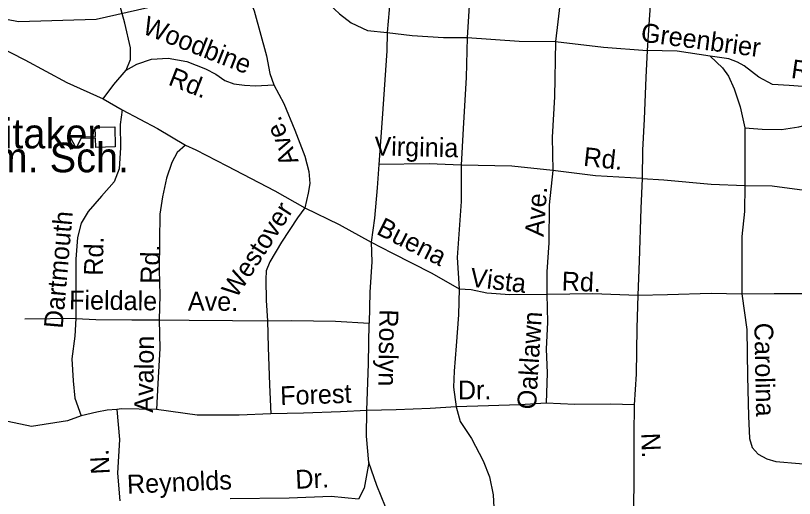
# Model space of a CAD drawing. Extents: x 1547597 to 1699558, y 810033 to 920809.
# Drawn here: x 1619826 to 1623759, y 858442 to 860880 of the extents above; entities that cross this region are included whole.
import ezdxf

# ---------------------------------------------------------------- set-up
doc = ezdxf.new("R2010")
doc.units = 0
for name, color, linetype in [('Exist Cultural Educational Facility High CELL', 7, 'Continuous'), ('Exist Cultural Educational Facility High Label', 7, 'Continuous'), ('Exist Hydrographic Creek Single Shore', 7, 'Continuous'), ('Exist Road Non-System Type 51', 7, 'Continuous'), ('Exist Road Non-System Type 51 Label', 7, 'Continuous')]:
    doc.layers.add(name, color=color, linetype=linetype)

msp = doc.modelspace()

# ---------------------------------------------------------------- linework, layer by layer
at = {"layer": 'Exist Cultural Educational Facility High CELL'}
msp.add_lwpolyline([(1620328.5, 860216.7), (1620230.6, 860214.4), (1620229.5, 860260.4), (1620154.4, 860258.7), (1620131.3, 860211.1), (1620100.8, 860267), (1620229.3, 860270), (1620228.2, 860316), (1620326.1, 860318.3)], close=True, dxfattribs=at)
at = {"layer": 'Exist Hydrographic Creek Single Shore'}
msp.add_lwpolyline([(1618887.7, 860689), (1619415.7, 860888.3), (1619648.8, 860886.9), (1619840.7, 860850.2), (1620232.8, 860861.9), (1620650.8, 860955.3), (1621242.8, 860949.7), (1621443.8, 861011.3), (1621679.4, 861104.8), (1622045.6, 861286.4), (1622264.9, 861672.7), (1622362.8, 861810), (1622480.8, 861932.3), (1622532.7, 862065.9), (1622577.8, 862330.8)], dxfattribs=at)
at = {"layer": 'Exist Road Non-System Type 51'}
for p, q in [((1620268.5, 860458.7), (1620363.6, 860403.4)), ((1620129.7, 859349.5), (1619872.1, 859347.3)), ((1620538.1, 858890.3), (1620360.9, 858894.2))]:
    msp.add_line(p, q, dxfattribs=at)
for points in [[(1621784.7, 862039.2), (1621785.6, 861897.3), (1621765.8, 861639.8), (1621746.2, 861404.3), (1621725.8, 861108.7), (1621712.8, 860909.1), (1621701.8, 860795)], [(1622182.1, 862024.4), (1622177.1, 861865.9), (1622157.3, 861572.6), (1622137.5, 861264.6), (1622119.4, 860984.7), (1622106.2, 860768.3)], [(1622639.3, 861999.7), (1622624.5, 861785.7), (1622609.6, 861503.2), (1622599.7, 861254.7), (1622580, 860978.1), (1622551.9, 860748.4)], [(1623054, 861269.3), (1623045.8, 861143.4), (1623027.5, 860883.8), (1623014.7, 860704.2)], [(1620384.5, 860604.8), (1620406.4, 860658.8), (1620405.4, 860716.7), (1620377.3, 860841.1), (1620345, 860959.4), (1620330.5, 861063.6), (1620329.5, 861121.6), (1620335.4, 861183.4)], [(1620972.6, 861048), (1621030.3, 860903.1), (1621092.7, 860676.3), (1621109.5, 860588.1), (1621130.6, 860529.9)], [(1621282.3, 861055.3), (1621361.1, 860984), (1621461.6, 860888.6), (1621519.9, 860843.9), (1621603.4, 860804.6), (1621701.8, 860795)], [(1621701.8, 860795), (1621701.5, 860701.4), (1621676.4, 860359.9), (1621659.9, 860128.1)], [(1621701.8, 860795), (1621828.6, 860779.5), (1621986.3, 860769), (1622106.2, 860768.3)], [(1622106.2, 860768.3), (1622102, 860567.2), (1622086.2, 860309.5), (1622076.5, 860123.7)], [(1622106.2, 860768.3), (1622369.7, 860751.3), (1622551.9, 860748.4)], [(1619729, 860728.6), (1619872.9, 860656.6), (1620085, 860541.7), (1620268.5, 860458.7)], [(1622551.9, 860748.4), (1622547, 860469.2), (1622535.4, 860265.7), (1622538.7, 860097.2)], [(1622551.9, 860748.4), (1622794.7, 860721), (1623014.7, 860704.2)], [(1623014.7, 860704.2), (1623008.3, 860566.4), (1623000.8, 860356.6), (1622992.5, 860200.7), (1622990, 860056.9)], [(1623333.9, 860674.9), (1623166.5, 860699.7), (1623014.7, 860704.2)], [(1623940.3, 860501.3), (1623846.8, 860518.8), (1623733.1, 860526.5), (1623649.1, 860532), (1623579.9, 860569), (1623504.8, 860626.2), (1623472.3, 860644.8), (1623427.5, 860661.4), (1623333.9, 860674.9)], [(1623333.9, 860674.9), (1623396.7, 860616), (1623427.1, 860573.5), (1623455, 860509.1), (1623485.6, 860418.6), (1623509.6, 860312.3)], [(1620384.5, 860604.8), (1620437.9, 860634.4), (1620512.6, 860659.1), (1620596.2, 860664), (1620689.9, 860648.5), (1620785.2, 860611.1), (1620836.7, 860584.3), (1620882.3, 860551.7), (1620927.9, 860535), (1620981.8, 860528.3), (1621037.6, 860525.4), (1621130.6, 860529.9)], [(1620268.5, 860458.7), (1620322.6, 860532.1), (1620384.5, 860604.8)], [(1621130.6, 860529.9), (1621180.1, 860435.2), (1621236, 860300.6), (1621285.9, 860169.9), (1621306.8, 860091.7), (1621311.9, 860031.5), (1621303.2, 859983.7), (1621287.1, 859909.7)], [(1620363.6, 860403.4), (1620353.5, 860329.7), (1620355.7, 860211.8), (1620348.1, 860105.9), (1620323, 860040.4), (1620260.1, 859967.4), (1620192.9, 859890.3), (1620156.1, 859831), (1620139, 859759.3), (1620129.4, 859649.5), (1620130.8, 859473.6), (1620129.7, 859349.5)], [(1620363.6, 860403.4), (1620543, 860308.9), (1620683.5, 860225)], [(1623509.6, 860312.3), (1623595.6, 860307), (1623693.4, 860305.4), (1623781.5, 860317.8), (1623859.7, 860338.6), (1623904.1, 860363.9), (1623938.8, 860409.3)], [(1623509.6, 860312.3), (1623509.3, 860166.4), (1623508.9, 860022.6)], [(1620683.5, 860225), (1620641, 860187.6), (1620614.3, 860137.9), (1620587.1, 860058.4), (1620567.6, 859964.8), (1620554.4, 859877), (1620552.3, 859743.2), (1620550.1, 859595.3), (1620554.1, 859467.4), (1620551.2, 859343.2)], [(1620683.5, 860225), (1620735.5, 860202.1), (1620891.8, 860121.9), (1621135.7, 859994.5), (1621287.1, 859909.7)], [(1621659.9, 860128.1), (1621651.1, 860010.6), (1621638.8, 859856.8), (1621621.9, 859734.9)], [(1622076.5, 860123.7), (1621914.7, 860131.9), (1621659.9, 860128.1)], [(1622076.5, 860123.7), (1622075.9, 859941.4), (1622055.8, 859657.9), (1622066, 859500.3)], [(1622538.7, 860097.2), (1622332.3, 860118.7), (1622076.5, 860123.7)], [(1622538.7, 860097.2), (1622520.7, 859924.4), (1622518.4, 859731.7), (1622508.3, 859585.8), (1622509.1, 859473.4)], [(1622990, 860056.9), (1622754.9, 860069.9), (1622538.7, 860097.2)], [(1622990, 860056.9), (1622983.5, 859905.1), (1622975.1, 859639.4), (1622967.8, 859467.5)], [(1622990, 860056.9), (1623099.7, 860051.1), (1623339.2, 860029.2), (1623508.9, 860022.6)], [(1623508.9, 860022.6), (1623506.7, 859890.5), (1623493.6, 859764.3), (1623493.6, 859574.3), (1623493.6, 859475.2)], [(1623508.9, 860022.6), (1623646.8, 860020.2), (1623860.1, 859990.8), (1623995.4, 859964.7)], [(1621287.1, 859909.7), (1621249.4, 859858.7), (1621169.5, 859735.8), (1621110, 859636.8), (1621091.5, 859591.1), (1621088.8, 859547.2), (1621091.3, 859441.3), (1621097.6, 859339.3)], [(1621287.1, 859909.7), (1621460.7, 859825.6), (1621621.9, 859734.9)], [(1621621.9, 859734.9), (1621625.5, 859637.1), (1621615.2, 859483.5), (1621610.8, 859327.5)], [(1621621.9, 859734.9), (1621726.1, 859681.5), (1621928.3, 859578.6), (1622066, 859500.3)], [(1622066, 859500.3), (1622062.9, 859368.7), (1622050.7, 859213.1), (1622040.7, 859085.2), (1622037.5, 859003.4), (1622050.9, 858904.9)], [(1622066, 859500.3), (1622126.2, 859497), (1622205.9, 859479.9), (1622322.6, 859471.8), (1622509.1, 859473.4)], [(1622509.1, 859473.4), (1622512, 859332), (1622505.8, 859196.2), (1622510, 859076.3), (1622504.7, 858922.1)], [(1622509.1, 859473.4), (1622741.5, 859476.5), (1622967.8, 859467.5)], [(1622967.8, 859467.5), (1622963.6, 859301.8), (1622959.7, 859070), (1622949.2, 858914.3)], [(1622967.8, 859467.5), (1623118.2, 859471.8), (1623338.5, 859478.5), (1623493.6, 859475.2)], [(1623493.6, 859475.2), (1623656.3, 859476.4), (1623840.2, 859477.3), (1623983.9, 859476.9)], [(1623493.6, 859475.2), (1623519, 859294.7), (1623523, 859056.7), (1623527.7, 858856.7), (1623531.8, 858744.8), (1623545.1, 858698.7), (1623576.5, 858666), (1623620, 858641.3), (1623665.8, 858628.6), (1623785.4, 858618.8), (1623983.3, 858615.6)], [(1620129.7, 859349.5), (1620125.5, 859261.7), (1620109, 859147.1), (1620117.1, 859035), (1620125.3, 858948.8), (1620156.4, 858859.2)], [(1620129.7, 859349.5), (1620231.7, 859345.8), (1620412.5, 859343.6), (1620551.2, 859343.2)], [(1620551.2, 859343.2), (1620554.1, 859199.4), (1620543.9, 859022.9), (1620538.1, 858890.3)], [(1620551.2, 859343.2), (1620702, 859341.1), (1620921.7, 859339.8), (1621097.6, 859339.3)], [(1621097.6, 859339.3), (1621219.5, 859339.4), (1621441.1, 859336.1), (1621610.8, 859327.5)], [(1621097.6, 859339.3), (1621101.5, 859205.3), (1621108.6, 859015.3), (1621115.5, 858869)], [(1621599.1, 858885.7), (1621607.7, 859123.8), (1621610.8, 859327.5)], [(1622050.9, 858904.9), (1621920, 858895.1), (1621748, 858889.8), (1621599.1, 858885.7)], [(1622504.7, 858922.1), (1622371.9, 858914.4), (1622213.9, 858908.8), (1622050.9, 858904.9)], [(1622050.9, 858904.9), (1622070.8, 858831.1), (1622127.5, 858744.3), (1622187.6, 858631.4), (1622218.4, 858550.9), (1622237, 858460.7), (1622243.6, 858364.7), (1622219.5, 858229.1), (1622181.7, 858103.8), (1622149.7, 857974.4), (1622131.5, 857894.3)], [(1622949.2, 858914.3), (1622831.4, 858917.5), (1622649.5, 858916.4), (1622504.7, 858922.1)], [(1622949.2, 858914.3), (1622948.7, 858762.2), (1622948.9, 858526.5), (1622944.8, 858284.6), (1622943.8, 858096.7), (1622942.8, 857918.9), (1622944.4, 857772.9)], [(1620360.9, 858894.2), (1620337.2, 858891.2), (1620288.1, 858888.1), (1620236.3, 858876.7), (1620156.4, 858859.2)], [(1620337.2, 858891.2), (1620350.7, 858739), (1620341, 858569.4), (1620352.7, 858429.1)], [(1621115.5, 858869), (1620954.4, 858861.7), (1620742.7, 858862.8), (1620538.1, 858890.3)], [(1621599.1, 858885.7), (1621466.3, 858879.9), (1621279.8, 858872.7), (1621115.5, 858869)], [(1621609.2, 858623.7), (1621598.2, 858756.2), (1621599.1, 858885.7)], [(1620156.4, 858859.2), (1620088.3, 858833.8), (1619905.3, 858804.6), (1619755.3, 858837.7), (1619580.1, 858845.5), (1619476.9, 858845.5), (1619401, 858851.4), (1619262.7, 858861.1), (1619089.4, 858849.3)], [(1621609.2, 858623.7), (1621586.3, 858494.5), (1621558.4, 858438.6)], [(1621693.6, 858398.7), (1621650.4, 858507.4), (1621609.2, 858623.7)], [(1621558.4, 858438.6), (1621418.9, 858451.1), (1621206.7, 858443.3), (1620908.8, 858439.4)]]:
    msp.add_lwpolyline(points, dxfattribs=at)

# ---------------------------------------------------------------- texts
at = {"layer": 'Exist Cultural Educational Facility High Label'}
for s, p in [('Whitaker', (1619464, 860209.3)), ('Elem. Sch.', (1619429.2, 860088.4))]:
    msp.add_text(s, height=150, dxfattribs=at).set_placement(p)
at = {"layer": 'Exist Road Non-System Type 51 Label'}
for s, rotation, p in [('Woodbine', 338.5949, (1620460.1, 860791.4)), ('Greenbrier', 352.5152, (1622979.7, 860749)), ('Rd.', 351.7838, (1623738.9, 860565.4)), ('Rd.', 338.5949, (1620591.7, 860532.1)), ('Ave.', 112.0497, (1621256.4, 860143.8)), ('Virginia', 358.5957, (1621637.1, 860174.2)), ('Rd.', 353.808, (1622690.3, 860121.6)), ('Ave.', 85.8078, (1622492.5, 859761.2)), ('Westover', 57.1418, (1620940.3, 859448)), ('Dartmouth', 84.9894, (1620063, 859297.4)), ('Buena', 333.0182, (1621642.7, 859779.2)), ('Rd.', 88.7507, (1620266, 859565.5)), ('Rd.', 89.1482, (1620551.2, 859525.3)), ('Vista', 353.2837, (1622117.7, 859512.1)), ('Rd.', 357.6758, (1622582.4, 859492.3)), ('Fieldale', 359.2818, (1620095.4, 859396.8)), ('Ave.', 359.6731, (1620695.7, 859390.3)), ('Roslyn', 269.106, (1621663.9, 859397.1)), ('Oaklawn', 86.3275, (1622453.1, 858889.2)), ('Carolina', 271.1493, (1623556.6, 859327.9)), ('Avalon', 89.1482, (1620519.5, 858874.4)), ('Dr.', 0.3503, (1622059.8, 858941.6)), ('Forest', 2.03, (1621163.6, 858912.5)), ('N.', 272.304, (1622985.3, 858771.1)), ('N.', 92.8352, (1620301.6, 858565.7)), ('Dr.', 2.6074, (1621240.7, 858490.2)), ('Reynolds', 2.4961, (1620390.4, 858465.5))]:
    msp.add_text(s, height=95, rotation=rotation, dxfattribs=at).set_placement(p)

doc.saveas('drawing.dxf')
